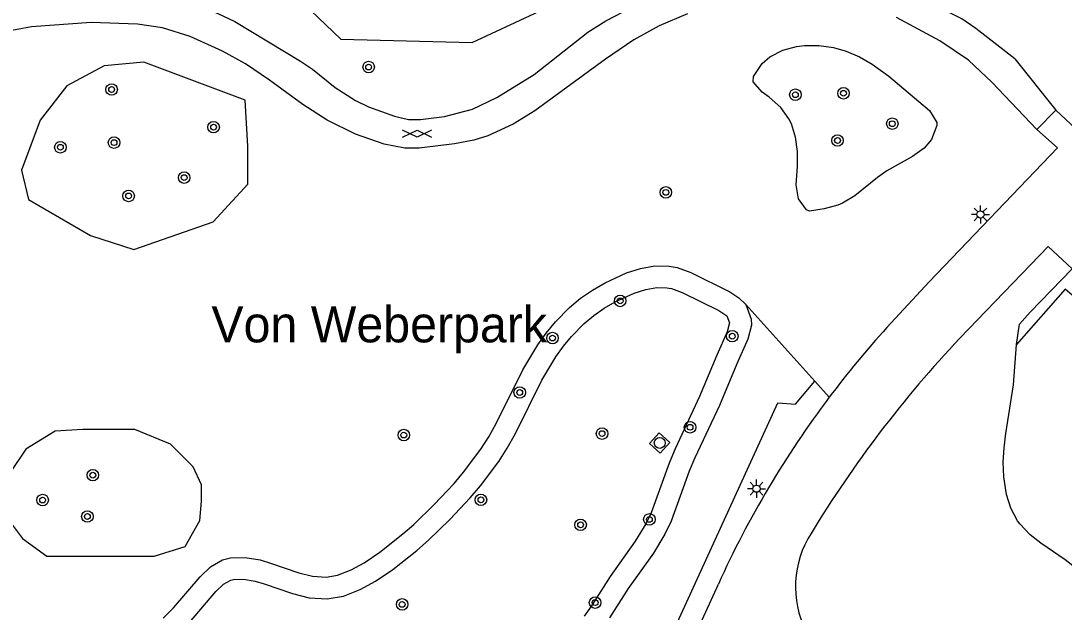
# Model space of a CAD drawing. Extents: x 132999 to 136000, y 398499 to 400501.
# Drawn here: x 133930.2 to 134002.3, y 399318.6 to 399359.5 of the extents above; entities that cross this region are included whole.
import ezdxf

# ---------------------------------------------------------------- set-up
doc = ezdxf.new("R2010")
doc.units = 0
for name, color, linetype in [('gg-anno-openbare ruimte label', 7, 'Continuous'), ('gg-knt-verharding', 7, 'Continuous'), ('gt-grn-groengrens', 7, 'Continuous'), ('gt-grn-vlakafsluiter', 7, 'Continuous'), ('gt-symb-boom', 7, 'Continuous'), ('gt-symb-gesloten verharding', 7, 'Continuous'), ('gt-symb-lichtmast', 7, 'Continuous'), ('gt-symb-rioolschacht', 7, 'Continuous')]:
    doc.layers.add(name, color=color, linetype=linetype)

# ---------------------------------------------------------------- blocks, each defined once
blk = doc.blocks.new('gt0-LMAST')
at = {"layer": 'gt-symb-lichtmast'}
for p, q in [((-0.182, 0.173), (-0.447, 0.438)), ((-0.005, 0.246), (-0.005, 0.621)), ((0.172, 0.173), (0.437, 0.438)), ((-0.255, -0.004), (-0.63, -0.004)), ((-0.182, -0.181), (-0.447, -0.446)), ((-0.005, -0.254), (-0.005, -0.629)), ((0.437, -0.446), (0.172, -0.181)), ((0.245, -0.004), (0.62, -0.004))]:
    blk.add_line(p, q, dxfattribs=at)
blk.add_circle((-0.005, -0.004), 0.25, dxfattribs=at)
blk = doc.blocks.new('gt0-BOOM')
at = {"layer": 'gt-symb-boom'}
for radius in [0.4, 0.2]:
    blk.add_circle((0, 0), radius, dxfattribs=at)
blk = doc.blocks.new('gt0-GESVH1')
at = {"layer": 'gt-symb-gesloten verharding'}
for p, q in [((-0.992, -0.261), (0.008, 0.239)), ((0.008, -0.261), (-0.992, 0.239)), ((0.008, 0.239), (1.008, -0.261)), ((1.008, 0.239), (0.008, -0.261))]:
    blk.add_line(p, q, dxfattribs=at)
blk = doc.blocks.new('gt0-RS')
at = {"layer": 'gt-symb-rioolschacht'}
blk.add_lwpolyline([(-0.5, -0.5), (0.5, -0.5), (0.5, 0.5), (-0.5, 0.5)], close=True, dxfattribs=at)
blk.add_circle((0, 0), 0.375, dxfattribs=at)

msp = doc.modelspace()

# ---------------------------------------------------------------- linework, layer by layer
at = {"layer": 'gg-knt-verharding'}
for p, q in [((133998.931, 399356.884), (134001.778, 399353.328)), ((134000.462, 399351.992), (133997.352, 399355.26)), ((134000.462, 399351.992), (134001.778, 399353.328)), ((133974.609, 399312.213), (133978.421, 399320.53))]:
    msp.add_line(p, q, dxfattribs=at)
for points in [[(133942.793, 399360.389), (133943.732, 399360.038), (133944.972, 399359.448), (133949.501, 399356.715), (133950.336, 399356.149), (133951.903, 399354.898), (133953.305, 399353.984), (133954.213, 399353.565), (133956.01, 399352.897), (133956.981, 399352.685), (133957.81, 399352.671), (133959.474, 399352.891), (133961.406, 399353.389), (133963.083, 399354.196), (133965.682, 399355.801), (133969.397, 399358.714), (133970.626, 399359.507), (133972.401, 399360.437), (133974.675, 399361.44), (133976.445, 399362.116), (133978.352, 399362.715), (133979.76, 399363.039)], [(133998.931, 399356.884), (133996.241, 399358.972), (133995.276, 399359.635), (133990.195, 399362.185), (133987.605, 399363.308)], [(133976.277, 399359.985), (133974.321, 399359.161), (133972.574, 399358.187), (133970.619, 399356.859), (133965.727, 399353.28), (133964.228, 399352.365), (133962.459, 399351.552), (133961.504, 399351.254), (133960.159, 399350.989), (133957.721, 399350.701), (133956.724, 399350.703), (133955.296, 399350.962), (133953.313, 399351.667), (133951.354, 399352.642), (133949.663, 399353.715), (133947.365, 399355.407), (133945.702, 399356.521), (133944.118, 399357.415), (133941.873, 399358.424), (133939.963, 399359.019), (133938.235, 399359.276), (133935.032, 399359.383), (133930.898, 399359.086), (133928.907, 399358.727)], [(133997.352, 399355.26), (133995.728, 399356.788), (133993.748, 399358.113), (133990.751, 399359.745)], [(134001.778, 399353.328), (134003.149, 399352.034), (134009.871, 399359.027)], [(133990.076, 399338.277), (133993.008, 399341.442), (134001.879, 399350.718), (134000.462, 399351.992)], [(134002.904, 399342.343), (134001.238, 399343.886), (133995.131, 399337.547)]]:
    msp.add_lwpolyline(points, dxfattribs=at)
for centre, radius, start, end in [((134040.663, 399292.345), 68.328, 137.76137, 143.01191), ((134053.844, 399282.099), 80.757, 136.63858, 148.7093), ((134040.603, 399292.393), 68.252, 143.01384, 155.65372), ((133990.56, 399320.357), 6.81, 147.22826, 266.22498)]:
    msp.add_arc(centre, radius, start, end, dxfattribs=at)
at = {"layer": 'gt-grn-groengrens'}
for p, q in [((133985.084, 399334.57), (133980.318, 399339.88)), ((133999.056, 399337.12), (133999.247, 399338.519))]:
    msp.add_line(p, q, dxfattribs=at)
for points in [[(133942.76, 399376.125), (133945.146, 399369.7), (133946.579, 399363.731), (133952.309, 399358.24), (133961.381, 399358.001), (133969.02, 399361.583), (133975.227, 399364.925)], [(133980.831, 399355.289), (133980.858, 399355.651), (133981.443, 399356.558), (133981.98, 399357.021), (133982.873, 399357.481), (133983.834, 399357.724), (133984.373, 399357.792), (133985.379, 399357.806), (133986.376, 399357.668), (133987.256, 399357.41), (133988.182, 399357.003), (133989.059, 399356.5), (133990.216, 399355.68), (133993.033, 399353.294), (133993.534, 399352.47), (133993.543, 399352.26), (133993.176, 399351.301), (133992.65, 399350.691), (133991.843, 399350.109), (133990.071, 399349.121), (133989.428, 399348.654), (133987.859, 399347.386), (133987.017, 399346.889), (133986.697, 399346.759), (133985.736, 399346.501), (133984.729, 399346.335), (133984.526, 399346.436), (133983.954, 399347.183), (133983.802, 399348.158), (133983.886, 399349.42), (133983.888, 399350.453), (133983.761, 399351.454), (133983.47, 399352.386), (133983.307, 399352.718), (133982.739, 399353.517), (133981.947, 399354.219), (133981.441, 399354.572), (133980.831, 399355.289)], [(133945.863, 399350.839), (133945.674, 399354.021), (133938.67, 399356.652), (133935.92, 399356.38), (133933.349, 399355.003), (133931.49, 399352.626), (133930.208, 399349.164), (133930.695, 399347.131), (133934.969, 399344.657), (133937.984, 399343.677)], [(133937.984, 399343.677), (133943.475, 399345.587), (133945.863, 399348.213), (133945.863, 399350.839)], [(133940.007, 399318.169), (133940.727, 399318.892), (133942.566, 399321.046), (133943.292, 399321.734), (133944.117, 399322.205), (133944.668, 399322.347), (133945.673, 399322.375), (133946.709, 399322.2), (133947.442, 399321.991), (133949.392, 399321.315), (133950.34, 399321.08), (133951.281, 399321.023), (133952.077, 399321.161), (133953.009, 399321.514), (133953.919, 399322.012), (133955.009, 399322.75), (133956.598, 399324.005), (133957.341, 399324.664), (133958.763, 399326.043), (133960.132, 399327.503), (133960.786, 399328.268), (133961.993, 399329.871), (133962.53, 399330.712), (133963.051, 399331.643), (133964.892, 399335.355), (133965.929, 399337.085), (133966.514, 399337.903), (133967.148, 399338.677), (133968.126, 399339.669), (133968.891, 399340.305), (133969.71, 399340.877), (133970.581, 399341.386), (133972.057, 399342.058), (133973.039, 399342.372), (133974.032, 399342.548), (133975.01, 399342.537), (133975.58, 399342.427), (133976.509, 399342.095), (133979.224, 399340.762), (133979.832, 399340.335), (133980.318, 399339.88)], [(133941.83, 399317.874), (133943.655, 399320.012), (133944.193, 399320.521), (133944.686, 399320.803), (133944.879, 399320.852), (133945.568, 399320.872), (133946.377, 399320.735), (133946.99, 399320.56), (133948.965, 399319.875), (133950.112, 399319.591), (133951.365, 399319.515), (133952.474, 399319.707), (133953.638, 399320.148), (133954.701, 399320.73), (133955.896, 399321.539), (133957.561, 399322.854), (133958.361, 399323.564), (133959.833, 399324.991), (133961.25, 399326.502), (133961.956, 399327.329), (133963.226, 399329.015), (133963.818, 399329.942), (133964.378, 399330.943), (133966.209, 399334.635), (133967.184, 399336.262), (133967.705, 399336.99), (133968.265, 399337.673), (133969.142, 399338.563), (133969.802, 399339.111), (133970.519, 399339.613), (133971.272, 399340.052), (133972.598, 399340.656), (133973.4, 399340.913), (133974.155, 399341.047), (133974.858, 399341.039), (133975.183, 399340.976), (133975.924, 399340.711), (133978.458, 399339.467), (133979.004, 399339.084), (133979.197, 399338.598), (133979.038, 399337.977), (133978.32, 399336.37), (133977.124, 399333.505), (133975.424, 399329.888), (133975.011, 399328.896), (133973.76, 399325.456), (133973.402, 399324.695), (133972.674, 399323.506), (133970.929, 399321.062), (133969.642, 399319.029), (133969.134, 399318.303)], [(134004.56, 399341.444), (134003.23, 399340.241), (134002.404, 399340.933), (133999.056, 399337.12)], [(133980.318, 399339.88), (133980.698, 399338.867), (133980.707, 399338.448), (133980.46, 399337.482), (133979.697, 399335.775), (133978.496, 399332.897), (133976.796, 399329.28), (133976.409, 399328.351), (133975.146, 399324.879), (133974.724, 399323.982), (133973.926, 399322.678), (133972.174, 399320.224), (133970.891, 399318.197)], [(134006.133, 399318.967), (134003.682, 399321.226), (134002.426, 399322.205), (134000.736, 399323.361), (134000, 399323.947), (133999.278, 399324.697), (133999.126, 399324.905), (133998.66, 399325.777), (133998.354, 399326.743), (133998.167, 399327.957), (133998.136, 399328.967), (133998.193, 399329.965), (133998.313, 399330.956), (133998.848, 399334.327), (133999.056, 399337.12)], [(133951.174, 399298.025), (133952.835, 399298.461), (133956.35, 399301.612), (133958.643, 399305.865), (133960.109, 399306.777), (133963.125, 399305.903), (133964.212, 399307.024), (133964.603, 399309.86), (133965.324, 399311.893), (133966.925, 399313.233), (133970.072, 399312.637), (133974.225, 399314.922), (133982.546, 399333.072), (133983.763, 399332.973), (133985.084, 399334.57)], [(133929.045, 399326.728), (133929.158, 399325.153), (133930.282, 399323.692), (133931.969, 399322.455), (133939.39, 399322.455), (133941.527, 399323.13), (133942.539, 399324.929), (133942.651, 399326.278), (133942.651, 399327.402), (133942.089, 399328.639), (133940.515, 399330.214), (133938.041, 399331.225), (133934.443, 399331.225), (133932.531, 399331.113), (133930.507, 399329.876), (133929.383, 399328.19), (133929.045, 399326.728)]]:
    msp.add_lwpolyline(points, dxfattribs=at)
at = {"layer": 'gt-grn-vlakafsluiter'}
msp.add_line((133985.084, 399334.57), (133986.085, 399333.455), dxfattribs=at)
msp.add_lwpolyline([(134002.904, 399342.343), (134000, 399339.34), (133999.247, 399338.519)], dxfattribs=at)

# ---------------------------------------------------------------- block references
at = {"layer": 'gt-symb-boom'}
for p in [(133954.225, 399356.306), (133936.443, 399354.752), (133983.75, 399354.392), (133987.081, 399354.493), (133990.457, 399352.389), (133943.495, 399352.149), (133932.893, 399350.757), (133936.607, 399351.076), (133986.667, 399351.224), (133941.459, 399348.658), (133937.619, 399347.388), (133974.787, 399347.637), (133971.625, 399340.127), (133966.947, 399337.556), (133979.381, 399337.683), (133964.676, 399333.79), (133976.462, 399331.38), (133956.655, 399330.843), (133970.374, 399330.945), (133935.143, 399328.071), (133931.665, 399326.347), (133961.991, 399326.36), (133934.763, 399325.21), (133973.648, 399325.01), (133968.886, 399324.633), (133956.54, 399319.128), (133969.893, 399319.25)]:
    msp.add_blockref('gt0-BOOM', p, dxfattribs=at)
at = {"layer": 'gt-symb-gesloten verharding'}
msp.add_blockref('gt0-GESVH1', (133957.563, 399351.709), dxfattribs=at)
at = {"layer": 'gt-symb-lichtmast'}
for p in [(133996.556, 399346.113), (133981.067, 399327.137)]:
    msp.add_blockref('gt0-LMAST', p, dxfattribs=at)
at = {"layer": 'gt-symb-rioolschacht', "rotation": 47.795662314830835}
msp.add_blockref('gt0-RS', (133974.361, 399330.296), dxfattribs=at)

# ---------------------------------------------------------------- texts
at = {"layer": 'gg-anno-openbare ruimte label'}
msp.add_text('Von Weberpark', height=2.5, dxfattribs=at).set_placement((133943.342, 399337.258))

doc.saveas('drawing.dxf')
